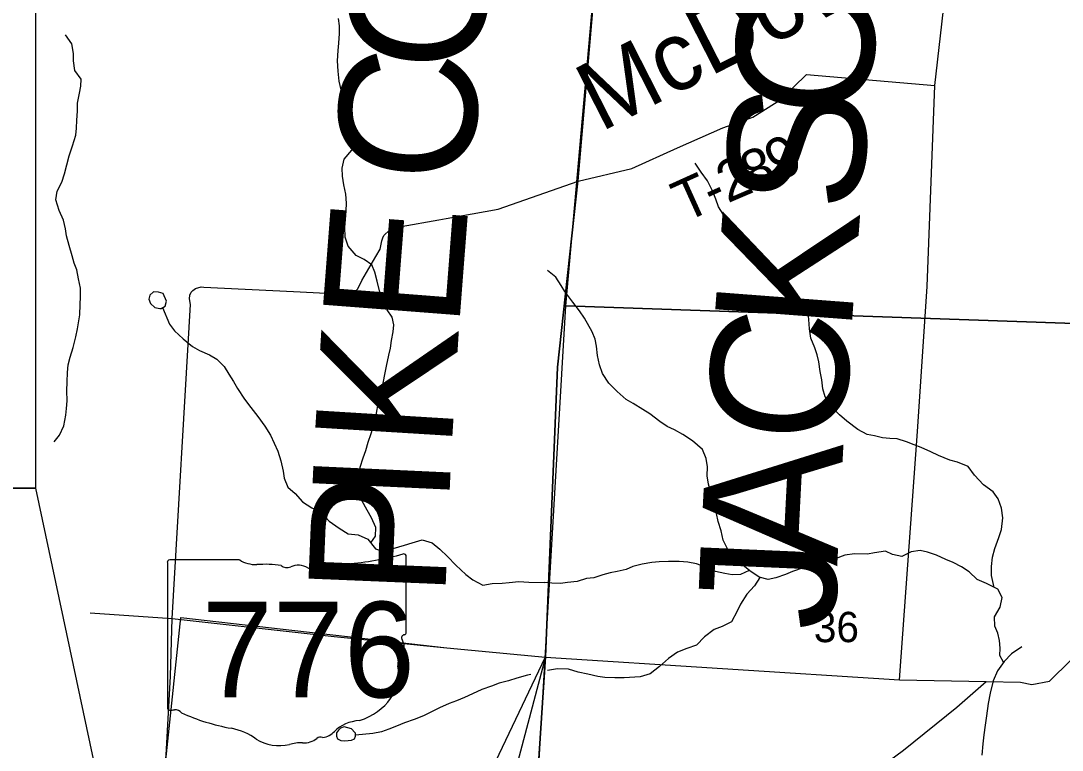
# Model space of a CAD drawing. Extents: x 0 to 40.8, y 0 to 22.
# Drawn here: x 6.756 to 8.193, y 17.419 to 18.425 of the extents above; entities that cross this region are included whole.
import ezdxf

# ---------------------------------------------------------------- set-up
doc = ezdxf.new("R2010")
doc.units = 0
for name, color, linetype in [('Default', 7, 'Continuous'), ('GM_X_County_Road', 7, 'Continuous'), ('GM_X_County_Text', 7, 'Continuous'), ('GM_X_Major_River', 7, 'Continuous'), ('GM_X_Minor_Lake', 7, 'Continuous'), ('GM_X_Minor_River', 7, 'Continuous'), ('GM_X_Minor_River_Text', 7, 'Continuous'), ('GM_X_Section', 7, 'Continuous'), ('GM_X_Section_Text', 7, 'Continuous'), ('GM_X_State_Location', 7, 'Continuous'), ('GM_X_State_Route', 7, 'Continuous'), ('GM_X_State_Shield', 7, 'Continuous'), ('GM_X_Township_Road', 7, 'Continuous'), ('GM_X_Township_Road_Text', 7, 'Continuous'), ('SH_Cut_Line', 7, 'Continuous')]:
    doc.layers.add(name, color=color, linetype=linetype)

msp = doc.modelspace()

# ---------------------------------------------------------------- linework, layer by layer
at = {"layer": 'Default'}
for points in [[(6.1785, 17.166), (6.9172, 17.1197), (7.4495, 17.0841), (7.4798, 17.5479), (7.4963, 17.9476), (7.5246, 18.2047), (7.5789, 18.8336), (7.595, 19.0259), (7.6007, 19.1025), (7.6007, 19.1071), (7.6192, 19.376), (7.7055, 20.511), (7.7204, 20.9), (3.6829, 20.9)], [(4.3506, 16.715), (5.2748, 16.619), (5.3265, 16.6142), (5.3792, 16.6434), (5.447, 16.6726), (5.5144, 16.6961), (5.9138, 16.8341), (6.0334, 16.8664), (6.155, 16.8931), (6.2776, 16.9198), (6.5168, 16.9746), (6.7757, 17.0304), (6.8501, 17.0497), (6.8977, 17.0853), (6.8977, 17.0853), (6.9174, 17.1192), (6.9291, 17.1755), (6.9382, 17.2349), (6.9766, 17.6024), (7.3436, 17.5605), (7.48, 17.5474)]]:
    msp.add_lwpolyline(points, dxfattribs=at)
for points in [[(8.9, 16.9831), (8.9, 20.9), (7.7204, 20.9), (7.7055, 20.511), (7.6192, 19.376), (7.6007, 19.1071), (7.6007, 19.1025), (7.595, 19.0259), (7.5789, 18.8336), (7.5246, 18.2047), (7.4963, 17.9476), (7.4798, 17.5479), (7.4495, 17.0841), (7.54, 17.0745), (7.7144, 17.066), (7.7161, 17.0658)], [(5.1786, 18.9041), (6.7762, 18.9041), (6.7762, 17.7808), (5.1786, 17.7808)], [(6.7762, 17.7808), (6.9172, 17.1197), (5.1786, 17.7808)], [(6.9829, 16.5037), (7.4797, 17.5479), (6.9829, 15.6724)]]:
    msp.add_lwpolyline(points, close=True, dxfattribs=at)
at = {"layer": 'GM_X_County_Road'}
msp.add_line((6.8518, 17.6087), (6.9646, 17.601), dxfattribs=at)
for points in [[(7.3426, 18.1528), (7.4145, 18.1657), (7.5248, 18.2041)], [(6.9646, 17.601), (6.99, 18.0341), (6.9889, 18.0417), (6.9892, 18.047), (6.9908, 18.0512), (6.9931, 18.0535), (6.9969, 18.0561), (7.0049, 18.0584), (7.0083, 18.058), (7.132, 18.052), (7.1773, 18.0496), (7.197, 18.0465), (7.2043, 18.0476), (7.2126, 18.0479), (7.221, 18.0559), (7.2264, 18.0673), (7.2458, 18.1003), (7.2519, 18.1106), (7.2539, 18.122), (7.2554, 18.1262), (7.2569, 18.1292), (7.2645, 18.1364), (7.2702, 18.1398), (7.2805, 18.1417), (7.3327, 18.151), (7.3426, 18.1528)]]:
    msp.add_lwpolyline(points, dxfattribs=at)
at = {"layer": 'GM_X_Major_River'}
msp.add_lwpolyline([(8.1369, 17.562), (8.1228, 17.5523), (8.1125, 17.5417), (8.1033, 17.5289), (8.0975, 17.5149), (8.0932, 17.4979), (8.0904, 17.4839), (8.088, 17.4668), (8.0864, 17.4536), (8.0844, 17.4407), (8.0831, 17.4282), (8.0819, 17.4123)], dxfattribs=at)
at = {"layer": 'GM_X_Minor_Lake'}
for points in [[(6.9495, 18.0288), (6.9552, 18.0318), (6.9571, 18.0386), (6.9522, 18.0492), (6.9458, 18.0512), (6.939, 18.0516), (6.934, 18.0471), (6.9325, 18.0414), (6.9351, 18.0353), (6.9408, 18.03)], [(6.9408, 18.03), (6.948, 18.0285), (6.9495, 18.0288)], [(7.2169, 17.4438), (7.2124, 17.4486), (7.2071, 17.4502), (7.2022, 17.4513), (7.1972, 17.4495), (7.1942, 17.4468), (7.1915, 17.4434), (7.1915, 17.4385), (7.193, 17.4351), (7.1975, 17.4328), (7.2032, 17.4324), (7.2077, 17.4327), (7.2123, 17.4331)], [(7.2123, 17.4331), (7.2162, 17.4348), (7.2177, 17.4385), (7.2176, 17.4429), (7.2169, 17.4438)]]:
    msp.add_lwpolyline(points, dxfattribs=at)
at = {"layer": 'GM_X_Minor_River'}
for points in [[(7.2388, 17.7054), (7.2451, 17.7146), (7.2459, 17.7267), (7.2396, 17.74), (7.2339, 17.7503), (7.2265, 17.7636), (7.2231, 17.7731), (7.2213, 17.7834), (7.2221, 17.7959), (7.2241, 17.8095), (7.2283, 17.8224), (7.2318, 17.8326), (7.2353, 17.844), (7.2395, 17.8561), (7.2438, 17.8712), (7.2465, 17.8841), (7.2489, 17.897), (7.252, 17.911), (7.2555, 17.9227), (7.2578, 17.9352), (7.2605, 17.9489), (7.2637, 17.964), (7.266, 17.9738), (7.2676, 17.9845), (7.2699, 17.9966), (7.2704, 18.0061), (7.2685, 18.0167), (7.2614, 18.0266), (7.2543, 18.0407), (7.2506, 18.0528), (7.2476, 18.0661), (7.2443, 18.0786), (7.2402, 18.0889), (7.2297, 18.0962), (7.2187, 18.1019), (7.2078, 18.1145), (7.2033, 18.127), (7.2031, 18.1407), (7.2039, 18.1513), (7.2047, 18.1634), (7.2052, 18.174), (7.2045, 18.1862), (7.2015, 18.1991), (7.1997, 18.2112), (7.1994, 18.2222), (7.2021, 18.2347), (7.2128, 18.2468), (7.2159, 18.2589), (7.2145, 18.2703), (7.2126, 18.2802), (7.2082, 18.292), (7.2048, 18.3018), (7.2004, 18.317), (7.1978, 18.3303), (7.1952, 18.3421), (7.1938, 18.3561), (7.1931, 18.3702), (7.1936, 18.3846), (7.1948, 18.3948), (7.1956, 18.4081), (7.1957, 18.4183), (7.1942, 18.4286)], [(6.802, 17.8445), (6.8094, 17.8537), (6.8152, 17.8665), (6.8183, 17.8813), (6.8191, 17.8908), (6.8199, 17.9014), (6.8196, 17.915), (6.8201, 17.9272), (6.8206, 17.9404), (6.8214, 17.9507), (6.8241, 17.9616), (6.8283, 17.9749), (6.8318, 17.9893), (6.8342, 18.0003), (6.8373, 18.02), (6.8378, 18.034), (6.8382, 18.0446), (6.8383, 18.0567), (6.8358, 18.0696), (6.8332, 18.0818), (6.8298, 18.0913), (6.8269, 18.1012), (6.8228, 18.1156), (6.8191, 18.1289), (6.8176, 18.1384), (6.8147, 18.1505), (6.8087, 18.1638), (6.8042, 18.1783), (6.8062, 18.1904), (6.8124, 18.2029), (6.8162, 18.2142), (6.8197, 18.2267), (6.8228, 18.2392), (6.8274, 18.2528), (6.8317, 18.2676), (6.8329, 18.2775), (6.8333, 18.2885), (6.8342, 18.3006), (6.8342, 18.3116), (6.837, 18.3256), (6.8389, 18.3354), (6.8394, 18.3449), (6.8307, 18.3571), (6.8285, 18.37), (6.8286, 18.3803), (6.8264, 18.3935), (6.8178, 18.4061)], [(8.0987, 17.6439), (8.0951, 17.6601), (8.0951, 17.6726), (8.0963, 17.6855), (8.0997, 17.6976), (8.1051, 17.7128), (8.1089, 17.7237), (8.1109, 17.7397), (8.109, 17.7533), (8.1042, 17.7662), (8.0974, 17.7757), (8.0842, 17.7852), (8.0717, 17.7989), (8.0627, 17.8107), (8.0483, 17.8168), (8.0377, 17.8192), (8.0219, 17.8257), (8.0113, 17.831), (7.998, 17.8367), (7.9882, 17.8406), (7.978, 17.8448), (7.9648, 17.849), (7.9549, 17.8494), (7.9447, 17.8502), (7.9338, 17.8529), (7.9236, 17.8548), (7.9107, 17.8617), (7.8956, 17.8731), (7.8854, 17.8819), (7.873, 17.894), (7.8658, 17.9069), (7.8625, 17.9176), (7.861, 17.9301), (7.8588, 17.9419), (7.8569, 17.9551), (7.8547, 17.9646), (7.8513, 17.9741), (7.8457, 17.9878), (7.8438, 18.0003), (7.8431, 18.0132), (7.8424, 18.0227), (7.8311, 18.0382), (7.8194, 18.0493), (7.8122, 18.0611), (7.8021, 18.0744), (7.7949, 18.0854), (7.7829, 18.0987), (7.7719, 18.1105), (7.7572, 18.1212), (7.7436, 18.1303), (7.7353, 18.1425), (7.727, 18.155), (7.7184, 18.1687), (7.715, 18.1793), (7.7098, 18.1918), (7.7034, 18.2047), (7.6947, 18.2165), (7.6861, 18.2291)], [(7.5063, 18.052), (7.5015, 18.0602), (7.494, 18.072), (7.4827, 18.0808)], [(8.1116, 17.5405), (8.1068, 17.5501), (8.1072, 17.56), (8.1061, 17.5706), (8.1039, 17.5805), (8.0997, 17.5903), (8.0994, 17.6032), (8.107, 17.6165), (8.1097, 17.6297), (8.1037, 17.6415), (8.0882, 17.6491), (8.0754, 17.6549), (8.0641, 17.6655), (8.0539, 17.6724), (8.0421, 17.6781), (8.0319, 17.6823), (8.0191, 17.6884), (8.007, 17.6926), (7.9968, 17.6946), (7.9843, 17.6931), (7.9714, 17.6863), (7.9585, 17.6894), (7.9487, 17.694), (7.9339, 17.6917), (7.9241, 17.6895), (7.9059, 17.6903), (7.8927, 17.6885), (7.8794, 17.6832), (7.8665, 17.6802), (7.8491, 17.6754), (7.8355, 17.6709), (7.8207, 17.666), (7.8108, 17.6618), (7.7976, 17.657), (7.787, 17.6547), (7.7745, 17.6578), (7.7616, 17.6666), (7.7496, 17.6765), (7.7398, 17.686), (7.7311, 17.697), (7.7247, 17.7091), (7.7221, 17.7217), (7.718, 17.7349), (7.7158, 17.7456), (7.7128, 17.7554), (7.7101, 17.7657), (7.7075, 17.7767), (7.7045, 17.7862), (7.7027, 17.7979), (7.7031, 17.8101), (7.7013, 17.8218), (7.6964, 17.834), (7.6824, 17.8462), (7.6692, 17.8549), (7.6579, 17.8614), (7.6477, 17.866), (7.6375, 17.8725), (7.6239, 17.8835), (7.6141, 17.8892), (7.6009, 17.8976), (7.591, 17.903), (7.5786, 17.914), (7.5673, 17.9258), (7.5586, 17.9387), (7.5545, 17.9509), (7.5515, 17.9638), (7.55, 17.9766), (7.5482, 17.9865), (7.544, 17.9964), (7.5335, 18.0154), (7.5267, 18.0253), (7.5177, 18.0374), (7.5079, 18.05), (7.5063, 18.052)], [(6.9515, 18.0299), (6.9611, 18.0071), (6.9678, 17.9976), (6.9799, 17.9869), (6.9927, 17.9762), (7.0025, 17.9708), (7.0161, 17.9647), (7.0266, 17.9589), (7.0364, 17.9486), (7.0432, 17.938), (7.0495, 17.9277), (7.0548, 17.9182), (7.0645, 17.9034), (7.0732, 17.8919), (7.0829, 17.8797), (7.0927, 17.8664), (7.1006, 17.8539), (7.1054, 17.8428), (7.1106, 17.8318), (7.1147, 17.8185), (7.1177, 17.8041), (7.1195, 17.7946), (7.1243, 17.782), (7.1345, 17.7733), (7.1447, 17.7618), (7.1575, 17.7534), (7.1707, 17.7469), (7.1816, 17.7354), (7.1952, 17.7255), (7.2076, 17.7179), (7.2216, 17.7163), (7.2348, 17.7105), (7.2453, 17.6972), (7.2589, 17.6925), (7.2696, 17.6974), (7.2851, 17.7022), (7.2957, 17.7052), (7.3098, 17.7093), (7.3234, 17.7054), (7.3339, 17.6966), (7.3445, 17.6867), (7.3561, 17.6745), (7.3697, 17.6615), (7.3795, 17.6543), (7.3934, 17.647), (7.4063, 17.6492), (7.42, 17.6495), (7.4298, 17.6506), (7.4431, 17.652), (7.4567, 17.6512), (7.4791, 17.6504)], [(7.7609, 17.6672), (7.7488, 17.6617), (7.7374, 17.661), (7.7272, 17.6629), (7.7143, 17.666), (7.6996, 17.6721), (7.6879, 17.6763), (7.6761, 17.6786), (7.664, 17.6794), (7.6493, 17.6798), (7.6368, 17.6791), (7.6266, 17.6784), (7.6133, 17.6758), (7.6004, 17.6728), (7.591, 17.6687), (7.5788, 17.666), (7.569, 17.6638), (7.5588, 17.6612), (7.5463, 17.6571), (7.5364, 17.656), (7.5235, 17.6522), (7.5103, 17.6504), (7.5004, 17.6493), (7.4887, 17.6497), (7.4791, 17.6504)], [(7.7753, 17.6576), (7.768, 17.6461), (7.7574, 17.6343), (7.7486, 17.6207), (7.744, 17.6109), (7.7364, 17.5965), (7.7235, 17.5897), (7.7125, 17.586), (7.6993, 17.5758), (7.6882, 17.5644), (7.6746, 17.5596), (7.6617, 17.5547), (7.6496, 17.5456), (7.637, 17.5347), (7.6241, 17.5245), (7.6105, 17.5204), (7.5885, 17.5189), (7.5753, 17.5193), (7.5617, 17.5194), (7.5518, 17.5209), (7.5382, 17.524), (7.525, 17.5271), (7.5117, 17.5309), (7.4966, 17.5317), (7.4826, 17.5291)], [(7.4594, 17.5237), (7.4548, 17.523), (7.4403, 17.5186), (7.4286, 17.5152), (7.4161, 17.5119), (7.4051, 17.5074), (7.3922, 17.5029), (7.3789, 17.4969), (7.3679, 17.4921), (7.3572, 17.4872), (7.347, 17.4835), (7.3337, 17.4778), (7.3208, 17.4715), (7.3113, 17.4666), (7.2988, 17.4617), (7.2855, 17.4569), (7.2745, 17.4524), (7.2639, 17.4483), (7.2536, 17.4446), (7.2415, 17.4424), (7.2176, 17.4398)]]:
    msp.add_lwpolyline(points, dxfattribs=at)
at = {"layer": 'GM_X_Section'}
for points in [[(7.596, 19.0268), (8.5731, 18.9686), (8.5049, 18.0532), (8.5005, 17.9979), (7.5081, 18.0324)], [(7.5081, 18.0324), (8.5005, 17.9979), (8.4297, 17.0136), (7.4523, 17.084)]]:
    msp.add_lwpolyline(points, close=True, dxfattribs=at)
at = {"layer": 'GM_X_State_Route'}
for points in [[(7.48, 17.5474), (7.9684, 17.5164), (7.9928, 17.859), (8.0065, 18.059), (8.0171, 18.336), (8.0308, 18.4575), (8.0718, 18.5354), (8.0962, 18.5668), (8.1225, 18.5953), (8.1555, 18.6155), (8.2175, 18.6534), (8.273, 18.6963), (8.3555, 18.766)], [(6.9485, 17.339), (6.9566, 17.4123), (6.9626, 17.5214), (6.9646, 17.601), (7.1883, 17.5763), (7.3436, 17.5605), (7.48, 17.5474)]]:
    msp.add_lwpolyline(points, dxfattribs=at)
at = {"layer": 'GM_X_State_Shield'}
for p, q in [((7.2878, 17.5819), (7.2878, 17.6866)), ((6.9582, 17.6782), (6.9582, 17.4781)), ((7.0579, 17.6817), (6.9614, 17.6817)), ((7.2877, 17.582), (7.2878, 17.5819))]:
    msp.add_line(p, q, dxfattribs=at)
for centre, major_axis, start_param, end_param in [((7.1704, 17.9545), (0.3495, 0), 4.814394, 5.042369), ((7.2841, 17.6871), (0.00367, 0), 6.141152, 7.989035), ((6.9619, 17.6787), (0.00382, 0), 1.712693, 3.28349), ((7.0809, 17.7049), (0.037, 0), 4.042523, 4.731795), ((7.0932, 17.5693), (0.133, 0), 1.404758, 1.657858), ((7.1234, 17.6797), (0.0107, 0), 3.836095, 5.185415), ((7.1391, 17.6566), (0.0222, 0), 0.950623, 2.079405), ((7.1677, 17.6883), (0.0267, 0), 4.081561, 5.145723), ((7.2149, 17.6205), (0.0703, 0), 1.699011, 2.107814), ((7.2869, 17.5743), (0.00568, 0), 1.883978, 3.671073), ((7.2508, 17.561), (0.0341, 0), 5.934695, 6.695948), ((7.2838, 17.5815), (0.00393, 0), 5.05454, 6.418171), ((7.3009, 17.5381), (0.0248, 0), 2.387724, 3.262537), ((7.1899, 17.5248), (0.0874, 0), 5.101752, 6.440018), ((6.962, 17.4777), (0.00385, 0), 3.00124, 4.508301), ((6.9626, 17.4981), (0.0294, 0), 4.665946, 4.897461), ((6.9686, 17.4666), (0.0106, 0), 0.519207, 1.627899), ((7.1024, 17.6464), (0.2524, 0), 4.195997, 4.488961), ((7.2268, 17.4219), (0.0479, 0), 1.647645, 2.488434), ((7.0272, 17.3882), (0.079, 0), 0.823519, 1.323587), ((7.1661, 17.4587), (0.0282, 0), 4.937069, 5.64225), ((7.1126, 17.4656), (0.0501, 0), 4.026481, 4.996735), ((7.1415, 17.3964), (0.0412, 0), 1.495662, 1.94098), ((7.1452, 17.4506), (0.0267, 0), 4.691044, 5.507374), ((7.1693, 17.4312), (0.00752, 0), 1.147584, 2.315152)]:
    msp.add_ellipse(centre, major_axis=major_axis, ratio=0.8, start_param=start_param, end_param=end_param, dxfattribs=at)
at = {"layer": 'GM_X_Township_Road'}
msp.add_line((7.9684, 17.5164), (8.0877, 17.514), dxfattribs=at)
for points in [[(7.5248, 18.2041), (7.599, 18.2215), (7.6619, 18.2501), (7.7244, 18.278), (7.7657, 18.2925), (7.8043, 18.3169), (7.8399, 18.3515), (8.0171, 18.336)], [(7.9262, 17.3843), (7.9738, 17.4193), (8.0473, 17.4786), (8.0877, 17.514), (8.1351, 17.513), (8.1506, 17.5099), (8.1753, 17.5144), (8.2047, 17.5435)]]:
    msp.add_lwpolyline(points, dxfattribs=at)
at = {"layer": 'SH_Cut_Line'}
for points in [[(7.7204, 20.9), (2.1, 20.9), (2.1, 17.4153), (2.4594, 17.3966), (2.8463, 17.3693), (2.8484, 17.3691), (3.1244, 17.3534), (3.4481, 17.3334), (4.5348, 17.2687), (4.8294, 17.2493), (5.3407, 17.2146), (5.6278, 17.197), (6.1785, 17.166), (6.9172, 17.1197), (7.4495, 17.0841), (7.4798, 17.5479), (7.4963, 17.9476), (7.5246, 18.2047), (7.5789, 18.8336), (7.595, 19.0259), (7.6007, 19.1025), (7.6007, 19.1071), (7.6192, 19.376), (7.7055, 20.511)], [(8.9, 16.9831), (8.9, 20.9), (7.7204, 20.9), (7.7055, 20.511), (7.6192, 19.376), (7.6007, 19.1071), (7.6007, 19.1025), (7.595, 19.0259), (7.5789, 18.8336), (7.5246, 18.2047), (7.4963, 17.9476), (7.4798, 17.5479), (7.4495, 17.0841), (7.54, 17.0745), (7.7144, 17.066), (7.7161, 17.0658)]]:
    msp.add_lwpolyline(points, close=True, dxfattribs=at)

# ---------------------------------------------------------------- texts
at = {"layer": 'GM_X_County_Text'}
for s, rotation, p in [('O', 84.8889, (7.3898, 18.35)), ('O', 85.1215, (7.9246, 18.287)), ('C', 84.9132, (7.3761, 18.1964)), ('S', 85.2699, (7.914, 18.1592)), ('E', 85.5909, (7.3603, 17.9985)), ('K', 85.6517, (7.9013, 17.9925)), ('C', 86.0592, (7.8908, 17.8391)), ('K', 86.492, (7.3501, 17.8321)), ('A', 87.0627, (7.8822, 17.6726)), ('I', 87.3245, (7.3466, 17.7554)), ('P', 87.6234, (7.3413, 17.6274)), ('J', 87.508, (7.8783, 17.5831))]:
    msp.add_text(s, height=0.1894, rotation=rotation, dxfattribs=at).set_placement(p)
at = {"layer": 'GM_X_Minor_River_Text'}
msp.add_text('McDowell', height=0.0947, rotation=27.005, dxfattribs=at).set_placement((7.5557, 18.2713))
at = {"layer": 'GM_X_Section_Text'}
msp.add_text('36', height=0.04186, rotation=0, dxfattribs=at).set_placement((7.85, 17.5683))
at = {"layer": 'GM_X_State_Location'}
for s in ['s', 'r']:
    msp.add_text(s, height=0.000189, dxfattribs=at).set_placement((7.1193, 17.5649))
msp.add_text('776', height=0.000189, rotation=0, dxfattribs=at).set_placement((7.0524, 17.5511))
at = {"layer": 'GM_X_State_Shield'}
msp.add_text('776', height=0.13184, dxfattribs=at).set_placement((7.0056, 17.4922))
at = {"layer": 'GM_X_Township_Road_Text'}
for s, rotation, p in [('9', 28.0388, (7.8018, 18.2025)), ('8', 20.8785, (7.7623, 18.1869)), ('2', 23.128, (7.731, 18.1735)), ('T', 24.3237, (7.6715, 18.1467)), ('-', 24.0851, (7.7101, 18.1642))]:
    msp.add_text(s, height=0.0568, rotation=rotation, dxfattribs=at).set_placement(p)

doc.saveas('drawing.dxf')
